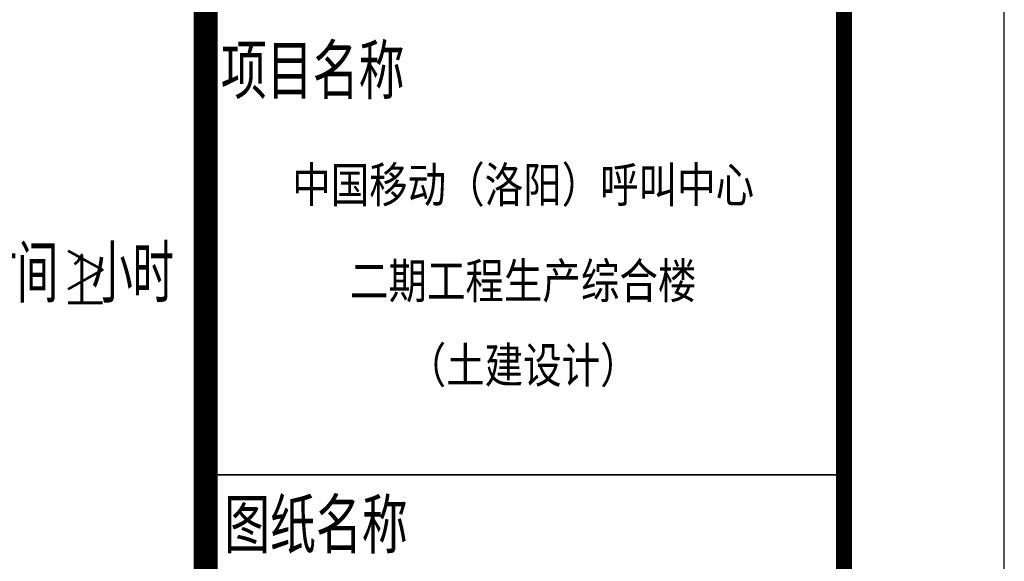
# Model space of a CAD drawing. Extents: x 797781 to 1255204, y 21234 to 1024248.
# Tile 274 of 656: x 1001552 to 1007693, y 260740 to 264120. Entities that reach past the tile are written whole.
import ezdxf
from ezdxf.enums import TextEntityAlignment as Align

# ---------------------------------------------------------------- set-up
doc = ezdxf.new("R2010")
doc.units = 0
doc.header["$LTSCALE"] = 1000
doc.header["$MEASUREMENT"] = 0
doc.layers.add('230303生产综合楼-平面图_t8$0$PUB_TEXT', color=7, linetype='Continuous')
doc.layers.add('230303生产综合楼-平面图_t8$0$PUB_TITLE', color=4, linetype='Continuous')
doc.layers.add('230303生产综合楼-平面图_t8$0$图框', color=4, linetype='Continuous', lineweight=35)
doc.styles.add('230303生产综合楼-平面图_t8$0$-黑体', font='simhei.ttf', dxfattribs={"width": 0.8})
doc.styles.add('230303生产综合楼-平面图_t8$0$_TCH_DIM', font='SIMPLEX', dxfattribs={"bigfont": 'GBCBIG'})

# ---------------------------------------------------------------- blocks, each defined once
blk = doc.blocks.new('230303生产综合楼-平面图_t8$0$TL')
at = {"layer": '230303生产综合楼-平面图_t8$0$PUB_TEXT', "style": '230303生产综合楼-平面图_t8$0$_TCH_DIM'}
for s, height, p in [('钢筋混凝土墙体，定位及尺寸、厚度均详见结构图纸', 357.447, (982705.6, -27769)), ('小时，走道处耐火时间≥', 357.447, (988233.2, -29086.3)), ('小时', 357.45, (991014.5, -29086.3)), ('排风、排烟井洞口，除标注外，洞中心均居井道墙中', 357.447, (983060.3, -29811.5))]:
    blk.add_text(s, height=height, dxfattribs=at).set_placement(p)
at = {"layer": '230303生产综合楼-平面图_t8$0$PUB_TEXT', "style": '230303生产综合楼-平面图_t8$0$_TCH_DIM', "width": 0.705882}
blk.add_text('1', height=297.5, dxfattribs=at).set_placement((990854.5, -29086.3))
blk = doc.blocks.new('230303生产综合楼-平面图_t8$0$图签')
at = {"layer": '230303生产综合楼-平面图_t8$0$图框', "linetype": 'Continuous'}
blk.add_line((-4020.2, 6599.8), (-18.2, 6599.8), dxfattribs=at)
at = {"layer": '230303生产综合楼-平面图_t8$0$图框', "style": '230303生产综合楼-平面图_t8$0$-黑体', "width": 0.7}
for s, p in [('项目名称', (-3904.5, 8976.7)), ('图纸名称', (-3884.8, 6141.5))]:
    blk.add_text(s, height=300, dxfattribs=at).set_placement(p)
at = {"layer": '230303生产综合楼-平面图_t8$0$图框', "style": '230303生产综合楼-平面图_t8$0$-黑体', "width": 0.8}
for s, height, p in [('中国移动（洛阳）呼叫中心', 220.011, (-2019.2, 8300.3)), ('二期工程生产综合楼', 220.01, (-2019.2, 7700.3)), ('（土建设计）', 220.01, (-2019.2, 7173.9))]:
    blk.add_text(s, height=height, dxfattribs=at).set_placement(p, align=Align.CENTER)

msp = doc.modelspace()

# ---------------------------------------------------------------- linework, layer by layer
at = {"layer": '230303生产综合楼-平面图_t8$0$PUB_TITLE'}
msp.add_lwpolyline([(881593.5, 253678), (1007693.5, 253678), (1007693.5, 313078), (881593.5, 313078)], close=True, dxfattribs=at)
at = {"layer": '230303生产综合楼-平面图_t8$0$PUB_TITLE', "const_width": 100}
msp.add_lwpolyline([(884093.5, 254678), (1006693.5, 254678), (1006693.5, 312078), (884093.5, 312078)], close=True, dxfattribs=at)
at = {"layer": '230303生产综合楼-平面图_t8$0$图框', "const_width": 150}
msp.add_lwpolyline([(1002711.7, 312078), (1002711.7, 254678)], dxfattribs=at)

# ---------------------------------------------------------------- block references
for name, p in [('230303生产综合楼-平面图_t8$0$图签', (1006711.7, 254680)), ('230303生产综合楼-平面图_t8$0$TL', (10985.6, 291440.3))]:
    msp.add_blockref(name, p)

doc.saveas('drawing.dxf')
